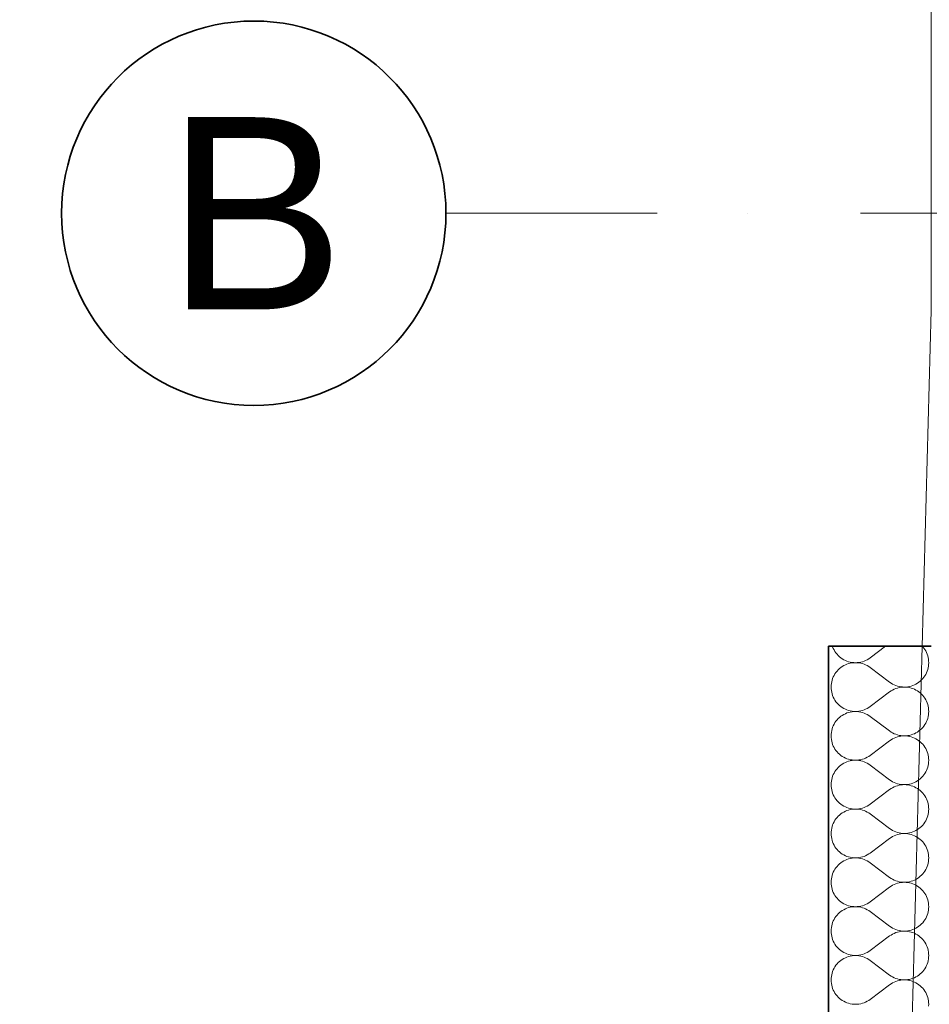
# Model space of a CAD drawing. Header units: millimetres. Extents: x -1465 to 393277, y -3788 to 454312.
# Tile 857 of 958: x 347460 to 348880, y 360536 to 362073. Entities that reach past the tile are written whole.
import ezdxf

# ---------------------------------------------------------------- set-up
doc = ezdxf.new("R2010")
doc.units = ezdxf.units.MM
doc.linetypes.add('Kropki i Kreski', pattern=[6.702778, 3.527778, -1.763889, 0, -1.411111])
for name, color, linetype in [('- A - ocieplenie', 8, 'Continuous'), ('Konstrukcja - Siatka mod', 8, 'Continuous'), ('Konstrukcja - Stropy', 8, 'Continuous')]:
    doc.layers.add(name, color=color, linetype=linetype)
doc.styles.add('STYL_AUTOMATYCZNY_1', font='ARIALN.TTF')

# ---------------------------------------------------------------- blocks, each defined once
blk = doc.blocks.new('*X28')
at = {"layer": '- A - ocieplenie', "linetype": 'Continuous', "lineweight": 13, "ltscale": 100}
for p, q in [((19783.3, 387506.9), (19783.7, 387505.8)), ((19783.7, 387505.8), (19784.7, 387503.3)), ((19784.7, 387503.3), (19785.9, 387500.9)), ((19866.5, 387506.9), (19842.2, 387488.7)), ((19924.4, 387506), (19923.6, 387506.9)), ((19926.1, 387503.9), (19924.4, 387506)), ((19927.6, 387501.7), (19926.1, 387503.9)), ((19929, 387499.3), (19927.6, 387501.7)), ((19785.9, 387500.9), (19787.3, 387498.5)), ((19787.3, 387498.5), (19788.9, 387496.3)), ((19788.9, 387496.3), (19790.6, 387494.2)), ((19790.6, 387494.2), (19792.5, 387492.2)), ((19792.5, 387492.2), (19794.4, 387490.3)), ((19794.4, 387490.3), (19796.6, 387488.6)), ((19796.6, 387488.6), (19798.8, 387487.1)), ((19798.8, 387487.1), (19801.1, 387485.7)), ((19837.7, 387485.7), (19840, 387487.1)), ((19840, 387487.1), (19842.2, 387488.7)), ((19930.2, 387496.9), (19929, 387499.3)), ((19931.3, 387494.4), (19930.2, 387496.9)), ((19932.1, 387491.8), (19931.3, 387494.4)), ((19932.8, 387489.1), (19932.1, 387491.8)), ((19933.3, 387486.5), (19932.8, 387489.1)), ((19933.6, 387483.8), (19933.3, 387486.5)), ((19794.4, 387471.8), (19792.5, 387469.9)), ((19796.6, 387473.5), (19794.4, 387471.8)), ((19798.8, 387475), (19796.6, 387473.5)), ((19801.1, 387476.4), (19798.8, 387475)), ((19801.1, 387485.7), (19803.6, 387484.5)), ((19803.6, 387477.6), (19801.1, 387476.4)), ((19803.6, 387484.5), (19806.1, 387483.4)), ((19806.1, 387478.7), (19803.6, 387477.6)), ((19806.1, 387483.4), (19808.7, 387482.6)), ((19808.7, 387479.5), (19806.1, 387478.7)), ((19808.7, 387482.6), (19811.3, 387481.9)), ((19811.3, 387480.2), (19808.7, 387479.5)), ((19811.3, 387481.9), (19814, 387481.4)), ((19814, 387480.7), (19811.3, 387480.2)), ((19814, 387481.4), (19816.7, 387481.1)), ((19816.7, 387481), (19814, 387480.7)), ((19816.7, 387481.1), (19819.4, 387481)), ((19819.4, 387481), (19816.7, 387481)), ((19819.4, 387481), (19822.1, 387481.1)), ((19822.1, 387480.9), (19819.4, 387481)), ((19822.1, 387481.1), (19824.8, 387481.4)), ((19824.8, 387480.7), (19822.1, 387480.9)), ((19824.8, 387481.4), (19827.5, 387481.9)), ((19827.5, 387480.2), (19824.8, 387480.7)), ((19827.5, 387481.9), (19830.1, 387482.6)), ((19830.1, 387479.5), (19827.5, 387480.2)), ((19830.1, 387482.6), (19832.7, 387483.5)), ((19832.7, 387478.6), (19830.1, 387479.5)), ((19832.7, 387483.5), (19835.2, 387484.5)), ((19835.2, 387477.6), (19832.7, 387478.6)), ((19835.2, 387484.5), (19837.7, 387485.7)), ((19837.7, 387476.4), (19835.2, 387477.6)), ((19840, 387475), (19837.7, 387476.4)), ((19842.2, 387473.4), (19840, 387475)), ((19872.7, 387450.6), (19842.2, 387473.4)), ((19932.1, 387470.3), (19932.8, 387472.9)), ((19932.8, 387472.9), (19933.3, 387475.6)), ((19933.3, 387475.6), (19933.6, 387478.3)), ((19933.7, 387481), (19933.6, 387483.8)), ((19933.6, 387478.3), (19933.7, 387481)), ((19783.7, 387456.3), (19782.8, 387453.7)), ((19784.7, 387458.8), (19783.7, 387456.3)), ((19785.9, 387461.2), (19784.7, 387458.8)), ((19787.3, 387463.6), (19785.9, 387461.2)), ((19788.9, 387465.8), (19787.3, 387463.6)), ((19790.6, 387467.9), (19788.9, 387465.8)), ((19792.5, 387469.9), (19790.6, 387467.9)), ((19922.5, 387454.1), (19924.4, 387456.1)), ((19924.4, 387456.1), (19926.1, 387458.2)), ((19926.1, 387458.2), (19927.6, 387460.4)), ((19927.6, 387460.4), (19929, 387462.8)), ((19929, 387462.8), (19930.2, 387465.2)), ((19930.2, 387465.2), (19931.3, 387467.7)), ((19931.3, 387467.7), (19932.1, 387470.3)), ((19781.4, 387445.7), (19781.3, 387443)), ((19781.3, 387443), (19781.4, 387440.2)), ((19781.7, 387448.4), (19781.4, 387445.7)), ((19781.4, 387440.2), (19781.7, 387437.5)), ((19782.2, 387451.1), (19781.7, 387448.4)), ((19782.8, 387453.7), (19782.2, 387451.1)), ((19872.7, 387450.6), (19874.9, 387449)), ((19874.9, 387449), (19877.3, 387447.6)), ((19877.3, 387447.6), (19879.7, 387446.4)), ((19879.7, 387446.4), (19882.2, 387445.4)), ((19882.2, 387440.5), (19879.7, 387439.5)), ((19882.2, 387445.4), (19884.8, 387444.5)), ((19884.8, 387441.4), (19882.2, 387440.5)), ((19884.8, 387444.5), (19887.4, 387443.8)), ((19887.4, 387442.1), (19884.8, 387441.4)), ((19887.4, 387443.8), (19890.1, 387443.3)), ((19890.1, 387442.6), (19887.4, 387442.1)), ((19890.1, 387443.3), (19892.8, 387443.1)), ((19892.8, 387442.9), (19890.1, 387442.6)), ((19892.8, 387443.1), (19895.5, 387443)), ((19895.5, 387443), (19892.8, 387442.9)), ((19895.5, 387443), (19898.3, 387443)), ((19898.3, 387442.9), (19895.5, 387443)), ((19898.3, 387443), (19901, 387443.3)), ((19901, 387442.6), (19898.3, 387442.9)), ((19901, 387443.3), (19903.6, 387443.8)), ((19903.6, 387442.1), (19901, 387442.6)), ((19903.6, 387443.8), (19906.3, 387444.5)), ((19906.3, 387441.4), (19903.6, 387442.1)), ((19906.3, 387444.5), (19908.9, 387445.3)), ((19908.9, 387440.6), (19906.3, 387441.4)), ((19908.9, 387445.3), (19911.4, 387446.4)), ((19911.4, 387439.5), (19908.9, 387440.6)), ((19911.4, 387446.4), (19913.8, 387447.6)), ((19913.8, 387447.6), (19916.2, 387449)), ((19916.2, 387449), (19918.4, 387450.5)), ((19918.4, 387450.5), (19920.5, 387452.2)), ((19920.5, 387452.2), (19922.5, 387454.1)), ((19781.7, 387437.5), (19782.2, 387434.9)), ((19782.2, 387434.9), (19782.8, 387432.2)), ((19782.8, 387432.2), (19783.7, 387429.6)), ((19783.7, 387429.6), (19784.7, 387427.1)), ((19784.7, 387427.1), (19785.9, 387424.7)), ((19785.9, 387424.7), (19787.3, 387422.3)), ((19872.7, 387435.3), (19842.2, 387412.5)), ((19874.9, 387436.9), (19872.7, 387435.3)), ((19877.3, 387438.3), (19874.9, 387436.9)), ((19879.7, 387439.5), (19877.3, 387438.3)), ((19913.8, 387438.3), (19911.4, 387439.5)), ((19916.2, 387436.9), (19913.8, 387438.3)), ((19918.4, 387435.4), (19916.2, 387436.9)), ((19920.5, 387433.7), (19918.4, 387435.4)), ((19922.5, 387431.8), (19920.5, 387433.7)), ((19924.4, 387429.8), (19922.5, 387431.8)), ((19926.1, 387427.7), (19924.4, 387429.8)), ((19927.6, 387425.5), (19926.1, 387427.7)), ((19929, 387423.1), (19927.6, 387425.5)), ((19787.3, 387422.3), (19788.9, 387420.1)), ((19788.9, 387420.1), (19790.6, 387418)), ((19790.6, 387418), (19792.5, 387416)), ((19792.5, 387416), (19794.4, 387414.2)), ((19794.4, 387414.2), (19796.6, 387412.4)), ((19796.6, 387412.4), (19798.8, 387410.9)), ((19798.8, 387410.9), (19801.1, 387409.5)), ((19801.1, 387409.5), (19803.6, 387408.3)), ((19835.2, 387408.3), (19837.7, 387409.5)), ((19837.7, 387409.5), (19840, 387410.9)), ((19840, 387410.9), (19842.2, 387412.5)), ((19930.2, 387420.7), (19929, 387423.1)), ((19931.3, 387418.2), (19930.2, 387420.7)), ((19932.1, 387415.6), (19931.3, 387418.2)), ((19932.8, 387413), (19932.1, 387415.6)), ((19933.3, 387410.3), (19932.8, 387413)), ((19933.6, 387407.6), (19933.3, 387410.3)), ((19794.4, 387395.6), (19792.5, 387393.7)), ((19796.6, 387397.3), (19794.4, 387395.6)), ((19798.8, 387398.8), (19796.6, 387397.3)), ((19801.1, 387400.2), (19798.8, 387398.8)), ((19803.6, 387401.4), (19801.1, 387400.2)), ((19803.6, 387408.3), (19806.1, 387407.3)), ((19806.1, 387402.5), (19803.6, 387401.4)), ((19806.1, 387407.3), (19808.7, 387406.4)), ((19808.7, 387403.3), (19806.1, 387402.5)), ((19808.7, 387406.4), (19811.3, 387405.7)), ((19811.3, 387404), (19808.7, 387403.3)), ((19811.3, 387405.7), (19814, 387405.2)), ((19814, 387404.5), (19811.3, 387404)), ((19814, 387405.2), (19816.7, 387405)), ((19816.7, 387404.8), (19814, 387404.5)), ((19816.7, 387405), (19819.4, 387404.9)), ((19819.4, 387404.9), (19816.7, 387404.8)), ((19819.4, 387404.9), (19822.1, 387405)), ((19822.1, 387404.8), (19819.4, 387404.9)), ((19822.1, 387405), (19824.8, 387405.2)), ((19824.8, 387404.5), (19822.1, 387404.8)), ((19824.8, 387405.2), (19827.5, 387405.7)), ((19827.5, 387404), (19824.8, 387404.5)), ((19827.5, 387405.7), (19830.1, 387406.4)), ((19830.1, 387403.3), (19827.5, 387404)), ((19830.1, 387406.4), (19832.7, 387407.3)), ((19832.7, 387402.4), (19830.1, 387403.3)), ((19832.7, 387407.3), (19835.2, 387408.3)), ((19835.2, 387401.4), (19832.7, 387402.4)), ((19837.7, 387400.2), (19835.2, 387401.4)), ((19840, 387398.8), (19837.7, 387400.2)), ((19842.2, 387397.2), (19840, 387398.8)), ((19872.7, 387374.4), (19842.2, 387397.2)), ((19931.3, 387391.5), (19932.1, 387394.1)), ((19932.1, 387394.1), (19932.8, 387396.8)), ((19932.8, 387396.8), (19933.3, 387399.4)), ((19933.3, 387399.4), (19933.6, 387402.1)), ((19933.7, 387404.9), (19933.6, 387407.6)), ((19933.6, 387402.1), (19933.7, 387404.9)), ((19783.7, 387380.1), (19782.8, 387377.5)), ((19784.7, 387382.6), (19783.7, 387380.1)), ((19785.9, 387385), (19784.7, 387382.6)), ((19787.3, 387387.4), (19785.9, 387385)), ((19788.9, 387389.6), (19787.3, 387387.4)), ((19790.6, 387391.7), (19788.9, 387389.6)), ((19792.5, 387393.7), (19790.6, 387391.7)), ((19922.5, 387377.9), (19924.4, 387379.9)), ((19924.4, 387379.9), (19926.1, 387382)), ((19926.1, 387382), (19927.6, 387384.3)), ((19927.6, 387384.3), (19929, 387386.6)), ((19929, 387386.6), (19930.2, 387389)), ((19930.2, 387389), (19931.3, 387391.5)), ((19781.4, 387369.5), (19781.3, 387366.8)), ((19781.3, 387366.8), (19781.4, 387364)), ((19781.7, 387372.2), (19781.4, 387369.5)), ((19781.4, 387364), (19781.7, 387361.3)), ((19782.2, 387374.9), (19781.7, 387372.2)), ((19782.8, 387377.5), (19782.2, 387374.9)), ((19872.7, 387374.4), (19874.9, 387372.8)), ((19874.9, 387372.8), (19877.3, 387371.4)), ((19877.3, 387371.4), (19879.7, 387370.2)), ((19879.7, 387363.3), (19877.3, 387362.1)), ((19879.7, 387370.2), (19882.2, 387369.2)), ((19882.2, 387364.4), (19879.7, 387363.3)), ((19882.2, 387369.2), (19884.8, 387368.3)), ((19884.8, 387365.2), (19882.2, 387364.4)), ((19884.8, 387368.3), (19887.4, 387367.6)), ((19887.4, 387365.9), (19884.8, 387365.2)), ((19887.4, 387367.6), (19890.1, 387367.2)), ((19890.1, 387366.4), (19887.4, 387365.9)), ((19890.1, 387367.2), (19892.8, 387366.9)), ((19892.8, 387366.7), (19890.1, 387366.4)), ((19892.8, 387366.9), (19895.5, 387366.8)), ((19895.5, 387366.8), (19892.8, 387366.7)), ((19895.5, 387366.8), (19898.3, 387366.9)), ((19898.3, 387366.7), (19895.5, 387366.8)), ((19898.3, 387366.9), (19901, 387367.1)), ((19901, 387366.4), (19898.3, 387366.7)), ((19901, 387367.1), (19903.6, 387367.6)), ((19903.6, 387365.9), (19901, 387366.4)), ((19903.6, 387367.6), (19906.3, 387368.3)), ((19906.3, 387365.2), (19903.6, 387365.9)), ((19906.3, 387368.3), (19908.9, 387369.2)), ((19908.9, 387364.4), (19906.3, 387365.2)), ((19908.9, 387369.2), (19911.4, 387370.2)), ((19911.4, 387363.3), (19908.9, 387364.4)), ((19911.4, 387370.2), (19913.8, 387371.4)), ((19913.8, 387362.1), (19911.4, 387363.3)), ((19913.8, 387371.4), (19916.2, 387372.8)), ((19916.2, 387372.8), (19918.4, 387374.4)), ((19918.4, 387374.4), (19920.5, 387376.1)), ((19920.5, 387376.1), (19922.5, 387377.9)), ((19781.7, 387361.3), (19782.2, 387358.7)), ((19782.2, 387358.7), (19782.8, 387356)), ((19782.8, 387356), (19783.7, 387353.4)), ((19783.7, 387353.4), (19784.7, 387350.9)), ((19784.7, 387350.9), (19785.9, 387348.5)), ((19785.9, 387348.5), (19787.3, 387346.2)), ((19872.7, 387359.1), (19842.2, 387336.3)), ((19874.9, 387360.7), (19872.7, 387359.1)), ((19877.3, 387362.1), (19874.9, 387360.7)), ((19916.2, 387360.7), (19913.8, 387362.1)), ((19918.4, 387359.2), (19916.2, 387360.7)), ((19920.5, 387357.5), (19918.4, 387359.2)), ((19922.5, 387355.6), (19920.5, 387357.5)), ((19924.4, 387353.6), (19922.5, 387355.6)), ((19926.1, 387351.5), (19924.4, 387353.6)), ((19927.6, 387349.3), (19926.1, 387351.5)), ((19929, 387346.9), (19927.6, 387349.3)), ((19787.3, 387346.2), (19788.9, 387343.9)), ((19788.9, 387343.9), (19790.6, 387341.8)), ((19790.6, 387341.8), (19792.5, 387339.8)), ((19792.5, 387339.8), (19794.4, 387338)), ((19794.4, 387338), (19796.6, 387336.3)), ((19796.6, 387336.3), (19798.8, 387334.7)), ((19798.8, 387334.7), (19801.1, 387333.3)), ((19801.1, 387333.3), (19803.6, 387332.1)), ((19835.2, 387332.1), (19837.7, 387333.3)), ((19837.7, 387333.3), (19840, 387334.7)), ((19840, 387334.7), (19842.2, 387336.3)), ((19930.2, 387344.5), (19929, 387346.9)), ((19931.3, 387342), (19930.2, 387344.5)), ((19932.1, 387339.4), (19931.3, 387342)), ((19932.8, 387336.8), (19932.1, 387339.4)), ((19933.3, 387334.1), (19932.8, 387336.8)), ((19933.6, 387331.4), (19933.3, 387334.1)), ((19792.5, 387317.5), (19790.6, 387315.5)), ((19794.4, 387319.4), (19792.5, 387317.5)), ((19796.6, 387321.1), (19794.4, 387319.4)), ((19798.8, 387322.6), (19796.6, 387321.1)), ((19801.1, 387324), (19798.8, 387322.6)), ((19803.6, 387325.2), (19801.1, 387324)), ((19803.6, 387332.1), (19806.1, 387331.1)), ((19806.1, 387326.3), (19803.6, 387325.2)), ((19806.1, 387331.1), (19808.7, 387330.2)), ((19808.7, 387327.1), (19806.1, 387326.3)), ((19808.7, 387330.2), (19811.3, 387329.5)), ((19811.3, 387327.8), (19808.7, 387327.1)), ((19811.3, 387329.5), (19814, 387329.1)), ((19814, 387328.3), (19811.3, 387327.8)), ((19814, 387329.1), (19816.7, 387328.8)), ((19816.7, 387328.6), (19814, 387328.3)), ((19816.7, 387328.8), (19819.4, 387328.7)), ((19819.4, 387328.7), (19816.7, 387328.6)), ((19819.4, 387328.7), (19822.1, 387328.8)), ((19822.1, 387328.6), (19819.4, 387328.7)), ((19822.1, 387328.8), (19824.8, 387329.1)), ((19824.8, 387328.3), (19822.1, 387328.6)), ((19824.8, 387329.1), (19827.5, 387329.5)), ((19827.5, 387327.8), (19824.8, 387328.3)), ((19827.5, 387329.5), (19830.1, 387330.2)), ((19830.1, 387327.1), (19827.5, 387327.8)), ((19830.1, 387330.2), (19832.7, 387331.1)), ((19832.7, 387326.3), (19830.1, 387327.1)), ((19832.7, 387331.1), (19835.2, 387332.1)), ((19835.2, 387325.2), (19832.7, 387326.3)), ((19837.7, 387324), (19835.2, 387325.2)), ((19840, 387322.6), (19837.7, 387324)), ((19842.2, 387321), (19840, 387322.6)), ((19872.7, 387298.2), (19842.2, 387321)), ((19931.3, 387315.3), (19932.1, 387317.9)), ((19932.1, 387317.9), (19932.8, 387320.6)), ((19932.8, 387320.6), (19933.3, 387323.2)), ((19933.3, 387323.2), (19933.6, 387325.9)), ((19933.7, 387328.7), (19933.6, 387331.4)), ((19933.6, 387325.9), (19933.7, 387328.7)), ((19783.7, 387303.9), (19782.8, 387301.3)), ((19784.7, 387306.4), (19783.7, 387303.9)), ((19785.9, 387308.8), (19784.7, 387306.4)), ((19787.3, 387311.2), (19785.9, 387308.8)), ((19788.9, 387313.4), (19787.3, 387311.2)), ((19790.6, 387315.5), (19788.9, 387313.4)), ((19920.5, 387299.9), (19922.5, 387301.7)), ((19922.5, 387301.7), (19924.4, 387303.7)), ((19924.4, 387303.7), (19926.1, 387305.8)), ((19926.1, 387305.8), (19927.6, 387308.1)), ((19927.6, 387308.1), (19929, 387310.4)), ((19929, 387310.4), (19930.2, 387312.8)), ((19930.2, 387312.8), (19931.3, 387315.3)), ((19781.4, 387293.3), (19781.3, 387290.6)), ((19781.3, 387290.6), (19781.4, 387287.9)), ((19781.7, 387296), (19781.4, 387293.3)), ((19781.4, 387287.9), (19781.7, 387285.1)), ((19782.2, 387298.7), (19781.7, 387296)), ((19782.8, 387301.3), (19782.2, 387298.7)), ((19872.7, 387298.2), (19874.9, 387296.6)), ((19874.9, 387296.6), (19877.3, 387295.2)), ((19877.3, 387295.2), (19879.7, 387294)), ((19879.7, 387287.1), (19877.3, 387285.9)), ((19879.7, 387294), (19882.2, 387293)), ((19882.2, 387288.2), (19879.7, 387287.1)), ((19882.2, 387293), (19884.8, 387292.1)), ((19884.8, 387289), (19882.2, 387288.2)), ((19884.8, 387292.1), (19887.4, 387291.4)), ((19887.4, 387289.7), (19884.8, 387289)), ((19887.4, 387291.4), (19890.1, 387291)), ((19890.1, 387290.2), (19887.4, 387289.7)), ((19890.1, 387291), (19892.8, 387290.7)), ((19892.8, 387290.5), (19890.1, 387290.2)), ((19892.8, 387290.7), (19895.5, 387290.6)), ((19895.5, 387290.6), (19892.8, 387290.5)), ((19895.5, 387290.6), (19898.3, 387290.7)), ((19898.3, 387290.5), (19895.5, 387290.6)), ((19898.3, 387290.7), (19901, 387291)), ((19901, 387290.2), (19898.3, 387290.5)), ((19901, 387291), (19903.6, 387291.4)), ((19903.6, 387289.7), (19901, 387290.2)), ((19903.6, 387291.4), (19906.3, 387292.1)), ((19906.3, 387289), (19903.6, 387289.7)), ((19906.3, 387292.1), (19908.9, 387293)), ((19908.9, 387288.2), (19906.3, 387289)), ((19908.9, 387293), (19911.4, 387294)), ((19911.4, 387287.1), (19908.9, 387288.2)), ((19911.4, 387294), (19913.8, 387295.2)), ((19913.8, 387285.9), (19911.4, 387287.1)), ((19913.8, 387295.2), (19916.2, 387296.6)), ((19916.2, 387296.6), (19918.4, 387298.2)), ((19918.4, 387298.2), (19920.5, 387299.9)), ((19781.7, 387285.1), (19782.2, 387282.5)), ((19782.2, 387282.5), (19782.8, 387279.8)), ((19782.8, 387279.8), (19783.7, 387277.3)), ((19783.7, 387277.3), (19784.7, 387274.7)), ((19784.7, 387274.7), (19785.9, 387272.3)), ((19785.9, 387272.3), (19787.3, 387270)), ((19872.7, 387283), (19842.2, 387260.1)), ((19874.9, 387284.5), (19872.7, 387283)), ((19877.3, 387285.9), (19874.9, 387284.5)), ((19916.2, 387284.5), (19913.8, 387285.9)), ((19918.4, 387283), (19916.2, 387284.5)), ((19920.5, 387281.3), (19918.4, 387283)), ((19922.5, 387279.4), (19920.5, 387281.3)), ((19924.4, 387277.4), (19922.5, 387279.4)), ((19926.1, 387275.3), (19924.4, 387277.4)), ((19927.6, 387273.1), (19926.1, 387275.3)), ((19929, 387270.7), (19927.6, 387273.1)), ((19787.3, 387270), (19788.9, 387267.7)), ((19788.9, 387267.7), (19790.6, 387265.6)), ((19790.6, 387265.6), (19792.5, 387263.6)), ((19792.5, 387263.6), (19794.4, 387261.8)), ((19794.4, 387261.8), (19796.6, 387260.1)), ((19796.6, 387260.1), (19798.8, 387258.5)), ((19798.8, 387258.5), (19801.1, 387257.1)), ((19801.1, 387257.1), (19803.6, 387255.9)), ((19803.6, 387255.9), (19806.1, 387254.9)), ((19832.7, 387254.9), (19835.2, 387255.9)), ((19835.2, 387255.9), (19837.7, 387257.2)), ((19837.7, 387257.2), (19840, 387258.5)), ((19840, 387258.5), (19842.2, 387260.1)), ((19930.2, 387268.3), (19929, 387270.7)), ((19931.3, 387265.8), (19930.2, 387268.3)), ((19932.1, 387263.2), (19931.3, 387265.8)), ((19932.8, 387260.6), (19932.1, 387263.2)), ((19933.3, 387257.9), (19932.8, 387260.6)), ((19933.6, 387255.2), (19933.3, 387257.9)), ((19792.5, 387241.3), (19790.6, 387239.3)), ((19794.4, 387243.2), (19792.5, 387241.3)), ((19796.6, 387244.9), (19794.4, 387243.2)), ((19798.8, 387246.4), (19796.6, 387244.9)), ((19801.1, 387247.8), (19798.8, 387246.4)), ((19803.6, 387249), (19801.1, 387247.8)), ((19806.1, 387250.1), (19803.6, 387249)), ((19806.1, 387254.9), (19808.7, 387254)), ((19808.7, 387250.9), (19806.1, 387250.1)), ((19808.7, 387254), (19811.3, 387253.3)), ((19811.3, 387251.6), (19808.7, 387250.9)), ((19811.3, 387253.3), (19814, 387252.9)), ((19814, 387252.1), (19811.3, 387251.6)), ((19814, 387252.9), (19816.7, 387252.6)), ((19816.7, 387252.4), (19814, 387252.1)), ((19816.7, 387252.6), (19819.4, 387252.5)), ((19819.4, 387252.5), (19816.7, 387252.4)), ((19819.4, 387252.5), (19822.1, 387252.6)), ((19822.1, 387252.4), (19819.4, 387252.5)), ((19822.1, 387252.6), (19824.8, 387252.9)), ((19824.8, 387252.1), (19822.1, 387252.4)), ((19824.8, 387252.9), (19827.5, 387253.4)), ((19827.5, 387251.6), (19824.8, 387252.1)), ((19827.5, 387253.4), (19830.1, 387254)), ((19830.1, 387250.9), (19827.5, 387251.6)), ((19830.1, 387254), (19832.7, 387254.9)), ((19832.7, 387250.1), (19830.1, 387250.9)), ((19835.2, 387249), (19832.7, 387250.1)), ((19837.7, 387247.8), (19835.2, 387249)), ((19840, 387246.4), (19837.7, 387247.8)), ((19842.2, 387244.9), (19840, 387246.4)), ((19872.7, 387222), (19842.2, 387244.9)), ((19931.3, 387239.2), (19932.1, 387241.7)), ((19932.1, 387241.7), (19932.8, 387244.4)), ((19932.8, 387244.4), (19933.3, 387247.1)), ((19933.3, 387247.1), (19933.6, 387249.8)), ((19933.7, 387252.5), (19933.6, 387255.2)), ((19933.6, 387249.8), (19933.7, 387252.5)), ((19782.8, 387225.1), (19782.2, 387222.5)), ((19783.7, 387227.7), (19782.8, 387225.1)), ((19784.7, 387230.2), (19783.7, 387227.7)), ((19785.9, 387232.6), (19784.7, 387230.2)), ((19787.3, 387235), (19785.9, 387232.6)), ((19788.9, 387237.2), (19787.3, 387235)), ((19790.6, 387239.3), (19788.9, 387237.2)), ((19920.5, 387223.7), (19922.5, 387225.5)), ((19922.5, 387225.5), (19924.4, 387227.5)), ((19924.4, 387227.5), (19926.1, 387229.6)), ((19926.1, 387229.6), (19927.6, 387231.9)), ((19927.6, 387231.9), (19929, 387234.2)), ((19929, 387234.2), (19930.2, 387236.6)), ((19930.2, 387236.6), (19931.3, 387239.2)), ((19781.4, 387217.1), (19781.3, 387214.4)), ((19781.3, 387214.4), (19781.4, 387211.7)), ((19781.7, 387219.8), (19781.4, 387217.1)), ((19781.4, 387211.7), (19781.7, 387209)), ((19782.2, 387222.5), (19781.7, 387219.8)), ((19872.7, 387222), (19874.9, 387220.4)), ((19874.9, 387220.4), (19877.3, 387219.1)), ((19877.3, 387209.7), (19874.9, 387208.3)), ((19877.3, 387219.1), (19879.7, 387217.8)), ((19879.7, 387210.9), (19877.3, 387209.7)), ((19879.7, 387217.8), (19882.2, 387216.8)), ((19882.2, 387212), (19879.7, 387210.9)), ((19882.2, 387216.8), (19884.8, 387215.9)), ((19884.8, 387212.8), (19882.2, 387212)), ((19884.8, 387215.9), (19887.4, 387215.3)), ((19887.4, 387213.5), (19884.8, 387212.8)), ((19887.4, 387215.3), (19890.1, 387214.8)), ((19890.1, 387214), (19887.4, 387213.5)), ((19890.1, 387214.8), (19892.8, 387214.5)), ((19892.8, 387214.3), (19890.1, 387214)), ((19892.8, 387214.5), (19895.5, 387214.4)), ((19895.5, 387214.4), (19892.8, 387214.3)), ((19895.5, 387214.4), (19898.3, 387214.5)), ((19898.3, 387214.3), (19895.5, 387214.4)), ((19898.3, 387214.5), (19901, 387214.8)), ((19901, 387214), (19898.3, 387214.3)), ((19901, 387214.8), (19903.6, 387215.2)), ((19903.6, 387213.5), (19901, 387214)), ((19903.6, 387215.2), (19906.3, 387215.9)), ((19906.3, 387212.8), (19903.6, 387213.5)), ((19906.3, 387215.9), (19908.9, 387216.8)), ((19908.9, 387212), (19906.3, 387212.8)), ((19908.9, 387216.8), (19911.4, 387217.8)), ((19911.4, 387210.9), (19908.9, 387212)), ((19911.4, 387217.8), (19913.8, 387219)), ((19913.8, 387209.7), (19911.4, 387210.9)), ((19913.8, 387219), (19916.2, 387220.4)), ((19916.2, 387208.3), (19913.8, 387209.7)), ((19916.2, 387220.4), (19918.4, 387222)), ((19918.4, 387222), (19920.5, 387223.7)), ((19781.7, 387209), (19782.2, 387206.3)), ((19782.2, 387206.3), (19782.8, 387203.6)), ((19782.8, 387203.6), (19783.7, 387201.1)), ((19783.7, 387201.1), (19784.7, 387198.6)), ((19784.7, 387198.6), (19785.9, 387196.1)), ((19785.9, 387196.1), (19787.3, 387193.8)), ((19872.7, 387206.8), (19842.2, 387183.9)), ((19874.9, 387208.3), (19872.7, 387206.8)), ((19918.4, 387206.8), (19916.2, 387208.3)), ((19920.5, 387205.1), (19918.4, 387206.8)), ((19922.5, 387203.2), (19920.5, 387205.1)), ((19924.4, 387201.2), (19922.5, 387203.2)), ((19926.1, 387199.1), (19924.4, 387201.2)), ((19927.6, 387196.9), (19926.1, 387199.1)), ((19929, 387194.6), (19927.6, 387196.9)), ((19930.2, 387192.1), (19929, 387194.6)), ((19787.3, 387193.8), (19788.9, 387191.5)), ((19788.9, 387191.5), (19790.6, 387189.4)), ((19790.6, 387189.4), (19792.5, 387187.4)), ((19792.5, 387187.4), (19794.4, 387185.6)), ((19794.4, 387185.6), (19796.6, 387183.9)), ((19796.6, 387183.9), (19798.8, 387182.3)), ((19798.8, 387182.3), (19801.1, 387180.9)), ((19801.1, 387180.9), (19803.6, 387179.7)), ((19803.6, 387179.7), (19806.1, 387178.7)), ((19806.1, 387178.7), (19808.7, 387177.8)), ((19830.1, 387177.8), (19832.7, 387178.7)), ((19832.7, 387178.7), (19835.2, 387179.7)), ((19835.2, 387179.7), (19837.7, 387181)), ((19837.7, 387181), (19840, 387182.4)), ((19840, 387182.4), (19842.2, 387183.9)), ((19931.3, 387189.6), (19930.2, 387192.1)), ((19932.1, 387187), (19931.3, 387189.6)), ((19932.8, 387184.4), (19932.1, 387187)), ((19933.3, 387181.7), (19932.8, 387184.4)), ((19933.6, 387179), (19933.3, 387181.7)), ((19933.7, 387176.3), (19933.6, 387179)), ((19792.5, 387165.1), (19790.6, 387163.1)), ((19794.4, 387167), (19792.5, 387165.1)), ((19796.6, 387168.7), (19794.4, 387167)), ((19798.8, 387170.2), (19796.6, 387168.7)), ((19801.1, 387171.6), (19798.8, 387170.2)), ((19803.6, 387172.9), (19801.1, 387171.6)), ((19806.1, 387173.9), (19803.6, 387172.9)), ((19808.7, 387174.7), (19806.1, 387173.9)), ((19808.7, 387177.8), (19811.3, 387177.2)), ((19811.3, 387175.4), (19808.7, 387174.7)), ((19811.3, 387177.2), (19814, 387176.7)), ((19814, 387175.9), (19811.3, 387175.4)), ((19814, 387176.7), (19816.7, 387176.4)), ((19816.7, 387176.2), (19814, 387175.9)), ((19816.7, 387176.4), (19819.4, 387176.3)), ((19819.4, 387176.3), (19816.7, 387176.2)), ((19819.4, 387176.3), (19822.1, 387176.4)), ((19822.1, 387176.2), (19819.4, 387176.3)), ((19822.1, 387176.4), (19824.8, 387176.7)), ((19824.8, 387175.9), (19822.1, 387176.2)), ((19824.8, 387176.7), (19827.5, 387177.2)), ((19827.5, 387175.4), (19824.8, 387175.9)), ((19827.5, 387177.2), (19830.1, 387177.8)), ((19830.1, 387174.7), (19827.5, 387175.4)), ((19832.7, 387173.9), (19830.1, 387174.7)), ((19835.2, 387172.8), (19832.7, 387173.9)), ((19837.7, 387171.6), (19835.2, 387172.8)), ((19840, 387170.2), (19837.7, 387171.6)), ((19842.2, 387168.7), (19840, 387170.2)), ((19872.7, 387145.8), (19842.2, 387168.7)), ((19931.3, 387163), (19932.1, 387165.5)), ((19932.1, 387165.5), (19932.8, 387168.2)), ((19932.8, 387168.2), (19933.3, 387170.9)), ((19933.3, 387170.9), (19933.6, 387173.6)), ((19933.6, 387173.6), (19933.7, 387176.3)), ((19782.8, 387148.9), (19782.2, 387146.3)), ((19783.7, 387151.5), (19782.8, 387148.9)), ((19784.7, 387154), (19783.7, 387151.5)), ((19785.9, 387156.5), (19784.7, 387154)), ((19787.3, 387158.8), (19785.9, 387156.5)), ((19788.9, 387161), (19787.3, 387158.8)), ((19790.6, 387163.1), (19788.9, 387161)), ((19920.5, 387147.5), (19922.5, 387149.3)), ((19922.5, 387149.3), (19924.4, 387151.3)), ((19924.4, 387151.3), (19926.1, 387153.4)), ((19926.1, 387153.4), (19927.6, 387155.7)), ((19927.6, 387155.7), (19929, 387158)), ((19929, 387158), (19930.2, 387160.5)), ((19930.2, 387160.5), (19931.3, 387163)), ((19781.4, 387140.9), (19781.3, 387138.2)), ((19781.3, 387138.2), (19781.4, 387135.5)), ((19781.7, 387143.6), (19781.4, 387140.9)), ((19781.4, 387135.5), (19781.7, 387132.8)), ((19782.2, 387146.3), (19781.7, 387143.6)), ((19781.7, 387132.8), (19782.2, 387130.1)), ((19872.7, 387145.8), (19874.9, 387144.3)), ((19874.9, 387144.3), (19877.3, 387142.9)), ((19877.3, 387133.5), (19874.9, 387132.1)), ((19877.3, 387142.9), (19879.7, 387141.6)), ((19879.7, 387134.7), (19877.3, 387133.5)), ((19879.7, 387141.6), (19882.2, 387140.6)), ((19882.2, 387135.8), (19879.7, 387134.7)), ((19882.2, 387140.6), (19884.8, 387139.7)), ((19884.8, 387136.6), (19882.2, 387135.8)), ((19884.8, 387139.7), (19887.4, 387139.1)), ((19887.4, 387137.3), (19884.8, 387136.6)), ((19887.4, 387139.1), (19890.1, 387138.6)), ((19890.1, 387137.8), (19887.4, 387137.3)), ((19890.1, 387138.6), (19892.8, 387138.3)), ((19892.8, 387138.1), (19890.1, 387137.8)), ((19892.8, 387138.3), (19895.5, 387138.2)), ((19895.5, 387138.2), (19892.8, 387138.1)), ((19895.5, 387138.2), (19898.3, 387138.3)), ((19898.3, 387138.1), (19895.5, 387138.2)), ((19898.3, 387138.3), (19901, 387138.6)), ((19901, 387137.8), (19898.3, 387138.1)), ((19901, 387138.6), (19903.6, 387139.1)), ((19903.6, 387137.3), (19901, 387137.8)), ((19903.6, 387139.1), (19906.3, 387139.7)), ((19906.3, 387136.7), (19903.6, 387137.3)), ((19906.3, 387139.7), (19908.9, 387140.6)), ((19908.9, 387135.8), (19906.3, 387136.7)), ((19908.9, 387140.6), (19911.4, 387141.6)), ((19911.4, 387134.8), (19908.9, 387135.8)), ((19911.4, 387141.6), (19913.8, 387142.8)), ((19913.8, 387133.5), (19911.4, 387134.8)), ((19913.8, 387142.8), (19916.2, 387144.2)), ((19916.2, 387132.2), (19913.8, 387133.5)), ((19916.2, 387144.2), (19918.4, 387145.8)), ((19918.4, 387145.8), (19920.5, 387147.5)), ((19782.2, 387130.1), (19782.8, 387127.5)), ((19782.8, 387127.5), (19783.7, 387124.9)), ((19783.7, 387124.9), (19784.7, 387122.4)), ((19784.7, 387122.4), (19785.9, 387119.9)), ((19785.9, 387119.9), (19787.3, 387117.6)), ((19787.3, 387117.6), (19788.9, 387115.4)), ((19872.7, 387130.6), (19842.2, 387107.7)), ((19874.9, 387132.1), (19872.7, 387130.6)), ((19918.4, 387130.6), (19916.2, 387132.2)), ((19920.5, 387128.9), (19918.4, 387130.6)), ((19922.5, 387127), (19920.5, 387128.9)), ((19924.4, 387125.1), (19922.5, 387127)), ((19926.1, 387122.9), (19924.4, 387125.1)), ((19927.6, 387120.7), (19926.1, 387122.9)), ((19929, 387118.4), (19927.6, 387120.7)), ((19930.2, 387115.9), (19929, 387118.4)), ((19788.9, 387115.4), (19790.6, 387113.2)), ((19790.6, 387113.2), (19792.5, 387111.2)), ((19792.5, 387111.2), (19794.4, 387109.4)), ((19794.4, 387109.4), (19796.6, 387107.7)), ((19796.6, 387107.7), (19798.8, 387106.1)), ((19798.8, 387106.1), (19801.1, 387104.7)), ((19801.1, 387104.7), (19803.6, 387103.5)), ((19803.6, 387103.5), (19806.1, 387102.5)), ((19806.1, 387102.5), (19808.7, 387101.6)), ((19830.1, 387101.6), (19832.7, 387102.5)), ((19832.7, 387102.5), (19835.2, 387103.6)), ((19835.2, 387103.6), (19837.7, 387104.8)), ((19837.7, 387104.8), (19840, 387106.2)), ((19840, 387106.2), (19842.2, 387107.7)), ((19931.3, 387113.4), (19930.2, 387115.9)), ((19932.1, 387110.8), (19931.3, 387113.4)), ((19932.8, 387108.2), (19932.1, 387110.8)), ((19933.3, 387105.5), (19932.8, 387108.2)), ((19933.6, 387102.8), (19933.3, 387105.5)), ((19933.7, 387100.1), (19933.6, 387102.8)), ((19790.6, 387087), (19788.9, 387084.8)), ((19792.5, 387088.9), (19790.6, 387087)), ((19794.4, 387090.8), (19792.5, 387088.9)), ((19796.6, 387092.5), (19794.4, 387090.8)), ((19798.8, 387094.1), (19796.6, 387092.5)), ((19801.1, 387095.4), (19798.8, 387094.1)), ((19803.6, 387096.7), (19801.1, 387095.4)), ((19806.1, 387097.7), (19803.6, 387096.7)), ((19808.7, 387098.6), (19806.1, 387097.7)), ((19808.7, 387101.6), (19811.3, 387101)), ((19811.3, 387099.2), (19808.7, 387098.6)), ((19811.3, 387101), (19814, 387100.5)), ((19814, 387099.7), (19811.3, 387099.2)), ((19814, 387100.5), (19816.7, 387100.2)), ((19816.7, 387100), (19814, 387099.7)), ((19816.7, 387100.2), (19819.4, 387100.1)), ((19819.4, 387100.1), (19816.7, 387100)), ((19819.4, 387100.1), (19822.1, 387100.2)), ((19822.1, 387100), (19819.4, 387100.1)), ((19822.1, 387100.2), (19824.8, 387100.5)), ((19824.8, 387099.7), (19822.1, 387100)), ((19824.8, 387100.5), (19827.5, 387101)), ((19827.5, 387099.2), (19824.8, 387099.7)), ((19827.5, 387101), (19830.1, 387101.6)), ((19830.1, 387098.5), (19827.5, 387099.2)), ((19832.7, 387097.7), (19830.1, 387098.5)), ((19835.2, 387096.6), (19832.7, 387097.7)), ((19837.7, 387095.4), (19835.2, 387096.6)), ((19840, 387094), (19837.7, 387095.4)), ((19842.2, 387092.5), (19840, 387094)), ((19872.7, 387069.6), (19842.2, 387092.5)), ((19930.2, 387084.3), (19931.3, 387086.8)), ((19931.3, 387086.8), (19932.1, 387089.4)), ((19932.1, 387089.4), (19932.8, 387092)), ((19932.8, 387092), (19933.3, 387094.7)), ((19933.3, 387094.7), (19933.6, 387097.4)), ((19933.6, 387097.4), (19933.7, 387100.1)), ((19782.8, 387072.7), (19782.2, 387070.1)), ((19783.7, 387075.3), (19782.8, 387072.7)), ((19784.7, 387077.8), (19783.7, 387075.3)), ((19785.9, 387080.3), (19784.7, 387077.8)), ((19787.3, 387082.6), (19785.9, 387080.3)), ((19788.9, 387084.8), (19787.3, 387082.6)), ((19918.4, 387069.6), (19920.5, 387071.3)), ((19920.5, 387071.3), (19922.5, 387073.2)), ((19922.5, 387073.2), (19924.4, 387075.1)), ((19924.4, 387075.1), (19926.1, 387077.3)), ((19926.1, 387077.3), (19927.6, 387079.5)), ((19927.6, 387079.5), (19929, 387081.8)), ((19929, 387081.8), (19930.2, 387084.3)), ((19781.4, 387064.7), (19781.3, 387062)), ((19781.3, 387062), (19781.4, 387059.3)), ((19781.7, 387067.4), (19781.4, 387064.7)), ((19781.4, 387059.3), (19781.7, 387056.6)), ((19782.2, 387070.1), (19781.7, 387067.4)), ((19781.7, 387056.6), (19782.2, 387053.9)), ((19872.7, 387069.6), (19874.9, 387068.1)), ((19874.9, 387055.9), (19872.7, 387054.4)), ((19874.9, 387068.1), (19877.3, 387066.7)), ((19877.3, 387057.3), (19874.9, 387055.9)), ((19877.3, 387066.7), (19879.7, 387065.5)), ((19879.7, 387058.5), (19877.3, 387057.3)), ((19879.7, 387065.5), (19882.2, 387064.4)), ((19882.2, 387059.6), (19879.7, 387058.5)), ((19882.2, 387064.4), (19884.8, 387063.6)), ((19884.8, 387060.4), (19882.2, 387059.6)), ((19884.8, 387063.6), (19887.4, 387062.9)), ((19887.4, 387061.1), (19884.8, 387060.4)), ((19887.4, 387062.9), (19890.1, 387062.4)), ((19890.1, 387061.6), (19887.4, 387061.1)), ((19890.1, 387062.4), (19892.8, 387062.1)), ((19892.8, 387061.9), (19890.1, 387061.6)), ((19892.8, 387062.1), (19895.5, 387062)), ((19895.5, 387062), (19892.8, 387061.9)), ((19895.5, 387062), (19898.3, 387062.1)), ((19898.3, 387061.9), (19895.5, 387062)), ((19898.3, 387062.1), (19901, 387062.4)), ((19901, 387061.6), (19898.3, 387061.9)), ((19901, 387062.4), (19903.6, 387062.9)), ((19903.6, 387061.1), (19901, 387061.6)), ((19903.6, 387062.9), (19906.3, 387063.5)), ((19906.3, 387060.5), (19903.6, 387061.1)), ((19906.3, 387063.5), (19908.9, 387064.4)), ((19908.9, 387059.6), (19906.3, 387060.5)), ((19908.9, 387064.4), (19911.4, 387065.4)), ((19911.4, 387058.6), (19908.9, 387059.6)), ((19911.4, 387065.4), (19913.8, 387066.7)), ((19913.8, 387057.3), (19911.4, 387058.6)), ((19913.8, 387066.7), (19916.2, 387068)), ((19916.2, 387056), (19913.8, 387057.3)), ((19916.2, 387068), (19918.4, 387069.6)), ((19918.4, 387054.4), (19916.2, 387056)), ((19782.2, 387053.9), (19782.8, 387051.3)), ((19782.8, 387051.3), (19783.7, 387048.7)), ((19783.7, 387048.7), (19784.7, 387046.2)), ((19784.7, 387046.2), (19785.9, 387043.7)), ((19785.9, 387043.7), (19787.3, 387041.4)), ((19787.3, 387041.4), (19788.9, 387039.2)), ((19872.7, 387054.4), (19842.2, 387031.5)), ((19920.5, 387052.7), (19918.4, 387054.4)), ((19922.5, 387050.9), (19920.5, 387052.7)), ((19924.4, 387048.9), (19922.5, 387050.9)), ((19926.1, 387046.7), (19924.4, 387048.9)), ((19927.6, 387044.5), (19926.1, 387046.7)), ((19929, 387042.2), (19927.6, 387044.5)), ((19930.2, 387039.7), (19929, 387042.2)), ((19788.9, 387039.2), (19790.6, 387037)), ((19790.6, 387037), (19792.5, 387035.1)), ((19792.5, 387035.1), (19794.4, 387033.2)), ((19794.4, 387033.2), (19796.6, 387031.5)), ((19796.6, 387031.5), (19798.8, 387029.9)), ((19798.8, 387029.9), (19801.1, 387028.6)), ((19801.1, 387028.6), (19803.6, 387027.3)), ((19803.6, 387027.3), (19806.1, 387026.3)), ((19806.1, 387026.3), (19808.7, 387025.4)), ((19808.7, 387025.4), (19811.3, 387024.8)), ((19827.5, 387024.8), (19830.1, 387025.5)), ((19830.1, 387025.5), (19832.7, 387026.3)), ((19832.7, 387026.3), (19835.2, 387027.4)), ((19835.2, 387027.4), (19837.7, 387028.6)), ((19837.7, 387028.6), (19840, 387030)), ((19840, 387030), (19842.2, 387031.5)), ((19931.3, 387037.2), (19930.2, 387039.7)), ((19932.1, 387034.6), (19931.3, 387037.2)), ((19932.8, 387032), (19932.1, 387034.6)), ((19933.3, 387029.3), (19932.8, 387032)), ((19933.6, 387026.6), (19933.3, 387029.3)), ((19933.7, 387023.9), (19933.6, 387026.6)), ((19790.6, 387010.8), (19788.9, 387008.6)), ((19792.5, 387012.8), (19790.6, 387010.8)), ((19794.4, 387014.6), (19792.5, 387012.8)), ((19796.6, 387016.3), (19794.4, 387014.6)), ((19798.8, 387017.9), (19796.6, 387016.3)), ((19801.1, 387019.3), (19798.8, 387017.9)), ((19803.6, 387020.5), (19801.1, 387019.3)), ((19806.1, 387021.5), (19803.6, 387020.5)), ((19808.7, 387022.4), (19806.1, 387021.5)), ((19811.3, 387023), (19808.7, 387022.4)), ((19811.3, 387024.8), (19814, 387024.3)), ((19814, 387023.5), (19811.3, 387023)), ((19814, 387024.3), (19816.7, 387024)), ((19816.7, 387023.8), (19814, 387023.5)), ((19816.7, 387024), (19819.4, 387023.9)), ((19819.4, 387023.9), (19816.7, 387023.8)), ((19819.4, 387023.9), (19822.1, 387024)), ((19822.1, 387023.8), (19819.4, 387023.9)), ((19822.1, 387024), (19824.8, 387024.3)), ((19824.8, 387023.5), (19822.1, 387023.8)), ((19824.8, 387024.3), (19827.5, 387024.8)), ((19827.5, 387023), (19824.8, 387023.5)), ((19830.1, 387022.4), (19827.5, 387023)), ((19832.7, 387021.5), (19830.1, 387022.4)), ((19835.2, 387020.5), (19832.7, 387021.5)), ((19837.7, 387019.2), (19835.2, 387020.5)), ((19840, 387017.8), (19837.7, 387019.2)), ((19842.2, 387016.3), (19840, 387017.8)), ((19872.7, 386993.4), (19842.2, 387016.3)), ((19930.2, 387008.1), (19931.3, 387010.6)), ((19931.3, 387010.6), (19932.1, 387013.2)), ((19932.1, 387013.2), (19932.8, 387015.8)), ((19932.8, 387015.8), (19933.3, 387018.5)), ((19933.3, 387018.5), (19933.6, 387021.2)), ((19933.6, 387021.2), (19933.7, 387023.9)), ((19782.8, 386996.5), (19782.2, 386993.9)), ((19783.7, 386999.1), (19782.8, 386996.5)), ((19784.7, 387001.6), (19783.7, 386999.1)), ((19785.9, 387004.1), (19784.7, 387001.6)), ((19787.3, 387006.4), (19785.9, 387004.1)), ((19788.9, 387008.6), (19787.3, 387006.4)), ((19918.4, 386993.4), (19920.5, 386995.1)), ((19920.5, 386995.1), (19922.5, 386997)), ((19922.5, 386997), (19924.4, 386999)), ((19924.4, 386999), (19926.1, 387001.1)), ((19926.1, 387001.1), (19927.6, 387003.3)), ((19927.6, 387003.3), (19929, 387005.6)), ((19929, 387005.6), (19930.2, 387008.1)), ((19781.4, 386988.5), (19781.3, 386985.8)), ((19781.3, 386985.8), (19781.4, 386983.1)), ((19781.7, 386991.2), (19781.4, 386988.5)), ((19781.4, 386983.1), (19781.7, 386980.4)), ((19782.2, 386993.9), (19781.7, 386991.2)), ((19781.7, 386980.4), (19782.2, 386977.7)), ((19872.7, 386993.4), (19874.9, 386991.9)), ((19874.9, 386979.7), (19872.7, 386978.2)), ((19874.9, 386991.9), (19877.3, 386990.5)), ((19877.3, 386981.1), (19874.9, 386979.7)), ((19877.3, 386990.5), (19879.7, 386989.3)), ((19879.7, 386982.4), (19877.3, 386981.1)), ((19879.7, 386989.3), (19882.2, 386988.2)), ((19882.2, 386983.4), (19879.7, 386982.4)), ((19882.2, 386988.2), (19884.8, 386987.4)), ((19884.8, 386984.3), (19882.2, 386983.4)), ((19884.8, 386987.4), (19887.4, 386986.7)), ((19887.4, 386984.9), (19884.8, 386984.3)), ((19887.4, 386986.7), (19890.1, 386986.2)), ((19890.1, 386985.4), (19887.4, 386984.9)), ((19890.1, 386986.2), (19892.8, 386985.9)), ((19892.8, 386985.7), (19890.1, 386985.4)), ((19892.8, 386985.9), (19895.5, 386985.8)), ((19895.5, 386985.8), (19892.8, 386985.7)), ((19895.5, 386985.8), (19898.3, 386985.9)), ((19898.3, 386985.7), (19895.5, 386985.8)), ((19898.3, 386985.9), (19901, 386986.2)), ((19901, 386985.4), (19898.3, 386985.7)), ((19901, 386986.2), (19903.6, 386986.7)), ((19903.6, 386984.9), (19901, 386985.4)), ((19903.6, 386986.7), (19906.3, 386987.3)), ((19906.3, 386984.3), (19903.6, 386984.9)), ((19906.3, 386987.3), (19908.9, 386988.2)), ((19908.9, 386983.4), (19906.3, 386984.3)), ((19908.9, 386988.2), (19911.4, 386989.2)), ((19911.4, 386982.4), (19908.9, 386983.4)), ((19911.4, 386989.2), (19913.8, 386990.5)), ((19913.8, 386981.2), (19911.4, 386982.4)), ((19913.8, 386990.5), (19916.2, 386991.8)), ((19916.2, 386979.8), (19913.8, 386981.2)), ((19916.2, 386991.8), (19918.4, 386993.4)), ((19918.4, 386978.2), (19916.2, 386979.8)), ((19782.2, 386977.7), (19782.8, 386975.1)), ((19782.8, 386975.1), (19783.7, 386972.5)), ((19783.7, 386972.5), (19784.7, 386970)), ((19784.7, 386970), (19785.9, 386967.5)), ((19785.9, 386967.5), (19787.3, 386965.2)), ((19787.3, 386965.2), (19788.9, 386963)), ((19872.7, 386978.2), (19842.2, 386955.3)), ((19920.5, 386976.5), (19918.4, 386978.2)), ((19922.5, 386974.7), (19920.5, 386976.5)), ((19924.4, 386972.7), (19922.5, 386974.7)), ((19926.1, 386970.6), (19924.4, 386972.7)), ((19927.6, 386968.3), (19926.1, 386970.6)), ((19929, 386966), (19927.6, 386968.3)), ((19930.2, 386963.5), (19929, 386966)), ((19931.3, 386961), (19930.2, 386963.5)), ((19788.9, 386963), (19790.6, 386960.9)), ((19790.6, 386960.9), (19792.5, 386958.9)), ((19792.5, 386958.9), (19794.4, 386957)), ((19794.4, 386957), (19796.6, 386955.3)), ((19796.6, 386955.3), (19798.8, 386953.8)), ((19798.8, 386953.8), (19801.1, 386952.4)), ((19801.1, 386952.4), (19803.6, 386951.2)), ((19803.6, 386951.2), (19806.1, 386950.1)), ((19806.1, 386950.1), (19808.7, 386949.3)), ((19808.7, 386949.3), (19811.3, 386948.6)), ((19811.3, 386948.6), (19814, 386948.1)), ((19814, 386948.1), (19816.7, 386947.8)), ((19822.1, 386947.8), (19824.8, 386948.1)), ((19824.8, 386948.1), (19827.5, 386948.6)), ((19827.5, 386948.6), (19830.1, 386949.3)), ((19830.1, 386949.3), (19832.7, 386950.1)), ((19832.7, 386950.1), (19835.2, 386951.2)), ((19835.2, 386951.2), (19837.7, 386952.4)), ((19837.7, 386952.4), (19840, 386953.8)), ((19840, 386953.8), (19842.2, 386955.3)), ((19932.1, 386958.5), (19931.3, 386961)), ((19932.8, 386955.8), (19932.1, 386958.5)), ((19933.3, 386953.1), (19932.8, 386955.8)), ((19933.6, 386950.4), (19933.3, 386953.1)), ((19933.7, 386947.7), (19933.6, 386950.4)), ((19816.7, 386947.8), (19819.4, 386947.7)), ((19819.4, 386947.7), (19822.1, 386947.8)), ((19933.6, 386945), (19933.7, 386947.7))]:
    blk.add_line(p, q, dxfattribs=at)

msp = doc.modelspace()

# ---------------------------------------------------------------- linework, layer by layer
at = {"layer": '- A - ocieplenie', "color": 8, "linetype": 'Continuous', "lineweight": 35, "ltscale": 100, "flags": 128}
for points in [[(348722.8, 361095.3), (348722.8, 356332.8)], [(348882.8, 361095.3), (348722.8, 361095.3)]]:
    msp.add_lwpolyline(points, dxfattribs=at)
at = {"layer": 'Konstrukcja - Siatka mod', "color": 8, "linetype": 'Kropki i Kreski', "lineweight": 13, "ltscale": 100}
msp.add_line((349125.3, 361771), (348125.3, 361771), dxfattribs=at)
at = {"layer": 'Konstrukcja - Siatka mod', "color": 8, "linetype": 'Continuous', "lineweight": 35, "ltscale": 100}
msp.add_circle((347825.3, 361771), 300, dxfattribs=at)
at = {"layer": 'Konstrukcja - Stropy', "color": 8, "linetype": 'Continuous', "lineweight": 13, "ltscale": 100, "flags": 128}
msp.add_lwpolyline([(342222.8, 356490.8), (348745.7, 356490.8), (348882.8, 361619), (348882.8, 369271.1), (342222.8, 369271.1)], close=True, dxfattribs=at)

# ---------------------------------------------------------------- block references
at = {"color": 8, "linetype": 'Continuous', "lineweight": 20, "ltscale": 100}
msp.add_blockref('*X28', (328945.3, -26411.6), dxfattribs=at)

# ---------------------------------------------------------------- texts
at = {"layer": 'Konstrukcja - Siatka mod', "color": 8, "linetype": 'Continuous', "lineweight": 13, "insert": (347688.1, 361921), "char_height": 300, "attachment_point": 1, "style": 'STYL_AUTOMATYCZNY_1'}
msp.add_mtext('\\A1;{\\pql;\\pt0;\\fArial|b0|i0|c238|p0;\\W1.000000;B}', dxfattribs=at)

doc.saveas('drawing.dxf')
